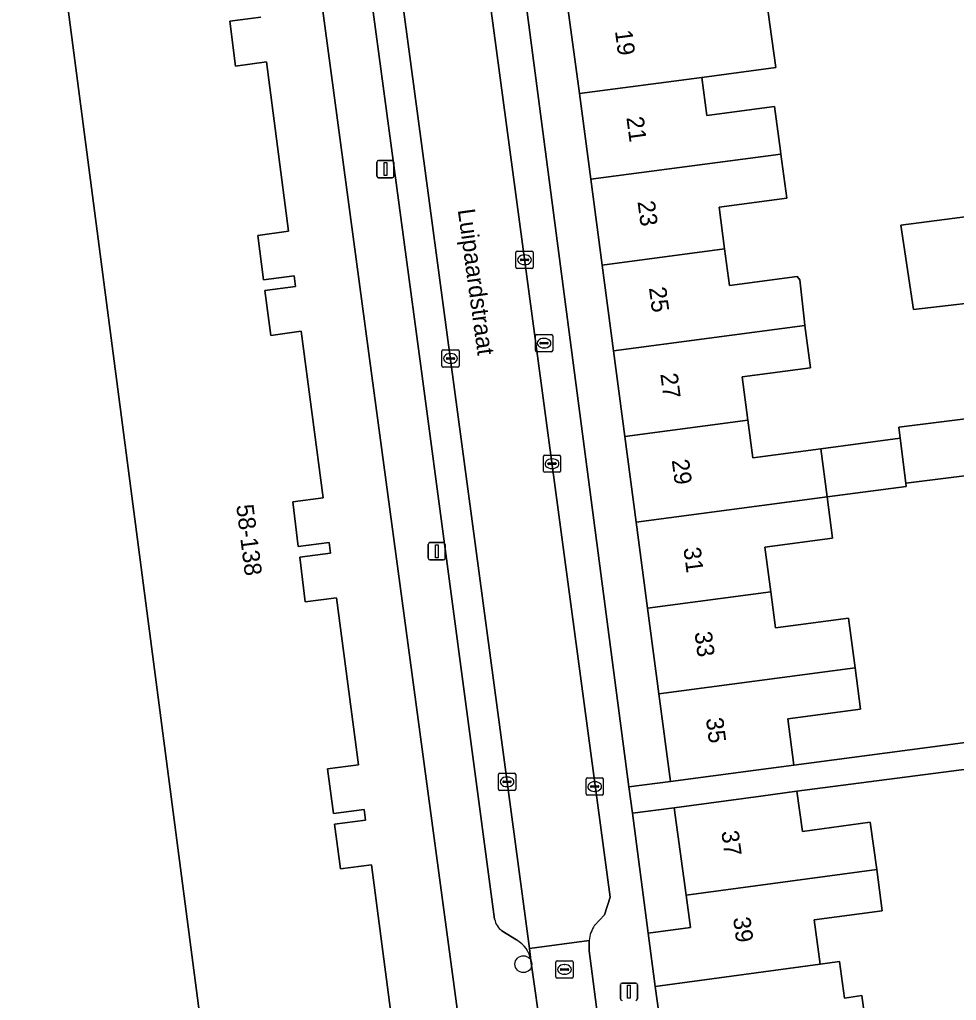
# Model space of a CAD drawing. Extents: x 163147 to 163550, y 380933 to 381639.
# Drawn here: x 163238 to 163292.3, y 381347.5 to 381404.3 of the extents above; entities that cross this region are included whole.
import ezdxf

# ---------------------------------------------------------------- set-up
doc = ezdxf.new("R2010")
doc.units = 0
for name, color, linetype in [('IMGEO_Boom', 7, 'Continuous'), ('IMGEO_Brandkraan', 7, 'Continuous'), ('IMGEO_Erf', 7, 'Continuous'), ('IMGEO_Kolk', 7, 'Continuous'), ('IMGEO_Lichtmast', 7, 'Continuous'), ('IMGEO_Openbare_ruimte_label', 7, 'Continuous'), ('IMGEO_Pand', 7, 'Continuous'), ('IMGEO_Pand_nummerreeks', 7, 'Continuous'), ('IMGEO_Parkeervlak_open', 7, 'Continuous'), ('IMGEO_Rijbaan_lokaal_open', 7, 'Continuous'), ('IMGEO_Rioolput', 7, 'Continuous'), ('IMGEO_Voetpad_open', 7, 'Continuous')]:
    doc.layers.add(name, color=color, linetype=linetype)

msp = doc.modelspace()

# ---------------------------------------------------------------- linework, layer by layer
at = {"layer": 'IMGEO_Boom'}
msp.add_circle((163267.173, 381349.55), 0.489, dxfattribs=at)
at = {"layer": 'IMGEO_Brandkraan'}
for p, q in [((163267.87, 381385.111), (163267.87, 381385.963)), ((163267.945, 381386.037), (163268.797, 381386.037)), ((163268.172, 381385.58), (163268.57, 381385.58)), ((163268.358, 381385.817), (163268.383, 381385.817)), ((163268.871, 381385.963), (163268.871, 381385.111)), ((163268.797, 381385.037), (163267.945, 381385.037)), ((163268.129, 381385.531), (163268.129, 381385.543)), ((163268.567, 381385.494), (163268.169, 381385.494)), ((163268.381, 381385.257), (163268.356, 381385.257)), ((163268.613, 381385.543), (163268.613, 381385.531))]:
    msp.add_line(p, q, dxfattribs=at)
for points in [[(163267.87, 381385.111), (163267.87, 381385.963)], [(163267.945, 381386.037), (163268.797, 381386.037)], [(163268.871, 381385.963), (163268.871, 381385.111)], [(163268.797, 381385.037), (163267.945, 381385.037)]]:
    msp.add_lwpolyline(points, dxfattribs=at)
for centre, radius, start, end in [((163267.947, 381385.961), 0.0765, 91.552, 178.448), ((163267.947, 381385.961), 0.0765, 91.552, 178.448), ((163268.169, 381385.54), 0.0403, 85.8775, 175.7526), ((163268.574, 381385.542), 0.0386, 1.7309, 96.639), ((163268.795, 381385.961), 0.0765, 1.552, 88.448), ((163268.795, 381385.961), 0.0765, 1.552, 88.448), ((163267.947, 381385.113), 0.0765, 181.552, 268.448), ((163267.947, 381385.113), 0.0765, 181.552, 268.448), ((163268.166, 381385.53), 0.0366, 178.938, 274.7102), ((163268.57, 381385.537), 0.043, 264.8664, 352.4533), ((163268.795, 381385.113), 0.0765, 271.552, 358.448), ((163268.795, 381385.113), 0.0765, 271.552, 358.448)]:
    msp.add_arc(centre, radius, start, end, dxfattribs=at)
for centre, major_axis, ratio, start_param, end_param in [((163268.357, 381385.537), (-0.387, 0.002), 0.722429, 4.712389, 7.853982), ((163268.382, 381385.537), (-0.39, 0.002), 0.717154, 1.570796, 4.712389)]:
    msp.add_ellipse(centre, major_axis=major_axis, ratio=ratio, start_param=start_param, end_param=end_param, dxfattribs=at)
at = {"layer": 'IMGEO_Erf'}
for points in [[(163258.396, 381383.641), (163252.391, 381428.393)], [(163252.191, 381317.758), (163237.977, 381426.449)], [(163281.123, 381406.472), (163281.461, 381404.01), (163281.805, 381401.507), (163277.511, 381400.939), (163277.804, 381398.725), (163281.735, 381399.245), (163282.075, 381396.675), (163282.099, 381396.491), (163282.438, 381393.93), (163278.521, 381393.411), (163278.839, 381391.004), (163279.119, 381388.888), (163283.042, 381389.406), (163283.191, 381389.213), (163283.465, 381386.779), (163283.493, 381386.565), (163283.819, 381384.103), (163279.858, 381383.578), (163280.19, 381381.072), (163280.477, 381378.902), (163284.411, 381379.423), (163289.013, 381380.032), (163288.934, 381380.676), (163298.051, 381381.801)], [(163251.949, 381404.42), (163250.155, 381404.191), (163250.492, 381401.595), (163252.287, 381401.834), (163253.556, 381392.027), (163251.775, 381391.782), (163252.113, 381389.216), (163253.887, 381389.43), (163253.974, 381388.821), (163252.185, 381388.581), (163252.534, 381385.988), (163254.304, 381386.23), (163255.572, 381376.574), (163253.807, 381376.341), (163254.127, 381373.759), (163255.91, 381373.989), (163255.989, 381373.372), (163254.221, 381373.131), (163254.536, 381370.54), (163256.334, 381370.781), (163257.61, 381361.111), (163255.818, 381360.88), (163256.174, 381358.286), (163257.95, 381358.52), (163258.021, 381357.904), (163256.227, 381357.665), (163256.576, 381355.081), (163258.365, 381355.311), (163259.629, 381345.718)], [(163295.137, 381388.107), (163289.793, 381387.487), (163289.04, 381392.382), (163294.56, 381393.085)], [(163270.661, 381292.68), (163258.396, 381383.641)], [(163298.452, 381378.559), (163289.334, 381377.434), (163289.359, 381377.231), (163284.781, 381376.625), (163285.098, 381374.23), (163281.166, 381373.71), (163281.507, 381371.137), (163281.783, 381369.049), (163286.009, 381369.608), (163286.397, 381366.729), (163286.719, 381364.334), (163282.493, 381363.775), (163282.849, 381361.084), (163301.697, 381363.577)], [(163301.955, 381362.021), (163283.031, 381359.58), (163283.348, 381357.25), (163287.276, 381357.784), (163287.649, 381355.043), (163287.974, 381352.65), (163284.035, 381352.115), (163284.382, 381349.56), (163285.487, 381349.71), (163285.775, 381347.591), (163286.781, 381347.728), (163287.166, 381344.897)]]:
    msp.add_lwpolyline(points, dxfattribs=at)
for points in [[(163271.074, 381395.032), (163270.417, 381400), (163269.759, 381404.968), (163269.086, 381410.056), (163266.729, 381409.746), (163273.289, 381359.821), (163275.691, 381360.137), (163275.018, 381365.223), (163274.361, 381370.191), (163273.703, 381375.159), (163273.046, 381380.127), (163272.389, 381385.095), (163271.731, 381390.063)], [(163275.912, 381358.613), (163273.489, 381358.295), (163274.402, 381351.348), (163276.854, 381351.681), (163276.6, 381353.547)]]:
    msp.add_lwpolyline(points, close=True, dxfattribs=at)
at = {"layer": 'IMGEO_Kolk'}
for p, q in [((163266.742, 381389.94), (163266.742, 381390.792)), ((163266.817, 381390.866), (163267.669, 381390.866)), ((163267.743, 381390.792), (163267.743, 381389.94)), ((163267.001, 381390.36), (163267.001, 381390.372)), ((163267.439, 381390.323), (163267.041, 381390.323)), ((163267.044, 381390.409), (163267.442, 381390.409)), ((163267.23, 381390.646), (163267.255, 381390.646)), ((163267.485, 381390.372), (163267.485, 381390.36)), ((163267.669, 381389.866), (163266.817, 381389.866)), ((163267.253, 381390.086), (163267.228, 381390.086)), ((163262.45, 381384.223), (163262.45, 381385.075)), ((163262.525, 381385.149), (163263.377, 381385.149)), ((163263.451, 381385.075), (163263.451, 381384.223)), ((163262.709, 381384.643), (163262.709, 381384.655)), ((163263.147, 381384.606), (163262.749, 381384.606)), ((163262.752, 381384.692), (163263.15, 381384.692)), ((163262.938, 381384.929), (163262.963, 381384.929)), ((163263.193, 381384.655), (163263.193, 381384.643)), ((163263.377, 381384.149), (163262.525, 381384.149)), ((163262.961, 381384.369), (163262.936, 381384.369)), ((163268.333, 381378.127), (163268.333, 381378.979)), ((163268.408, 381379.053), (163269.26, 381379.053)), ((163268.821, 381378.833), (163268.846, 381378.833)), ((163269.334, 381378.979), (163269.334, 381378.127)), ((163268.592, 381378.547), (163268.592, 381378.559)), ((163269.03, 381378.51), (163268.632, 381378.51)), ((163268.635, 381378.596), (163269.033, 381378.596)), ((163268.844, 381378.273), (163268.819, 381378.273)), ((163269.076, 381378.559), (163269.076, 381378.547)), ((163269.26, 381378.053), (163268.408, 381378.053)), ((163265.803, 381360.618), (163266.655, 381360.618)), ((163265.728, 381359.692), (163265.728, 381360.544)), ((163265.987, 381360.112), (163265.987, 381360.124)), ((163266.425, 381360.075), (163266.027, 381360.075)), ((163266.03, 381360.161), (163266.428, 381360.161)), ((163266.216, 381360.398), (163266.241, 381360.398)), ((163266.471, 381360.124), (163266.471, 381360.112)), ((163266.729, 381360.544), (163266.729, 381359.692)), ((163270.806, 381359.419), (163270.806, 381360.271)), ((163270.881, 381360.345), (163271.733, 381360.345)), ((163271.294, 381360.125), (163271.319, 381360.125)), ((163271.807, 381360.271), (163271.807, 381359.419)), ((163266.655, 381359.618), (163265.803, 381359.618)), ((163266.239, 381359.838), (163266.214, 381359.838)), ((163271.065, 381359.839), (163271.065, 381359.851)), ((163271.503, 381359.802), (163271.105, 381359.802)), ((163271.108, 381359.888), (163271.506, 381359.888)), ((163271.317, 381359.565), (163271.292, 381359.565)), ((163271.549, 381359.851), (163271.549, 381359.839)), ((163271.733, 381359.345), (163270.881, 381359.345))]:
    msp.add_line(p, q, dxfattribs=at)
for points in [[(163266.742, 381389.94), (163266.742, 381390.792)], [(163266.817, 381390.866), (163267.669, 381390.866)], [(163267.743, 381390.792), (163267.743, 381389.94)], [(163267.669, 381389.866), (163266.817, 381389.866)], [(163262.45, 381384.223), (163262.45, 381385.075)], [(163262.525, 381385.149), (163263.377, 381385.149)], [(163263.451, 381385.075), (163263.451, 381384.223)], [(163263.377, 381384.149), (163262.525, 381384.149)], [(163268.333, 381378.127), (163268.333, 381378.979)], [(163268.408, 381379.053), (163269.26, 381379.053)], [(163269.334, 381378.979), (163269.334, 381378.127)], [(163269.26, 381378.053), (163268.408, 381378.053)], [(163265.803, 381360.618), (163266.655, 381360.618)], [(163265.728, 381359.692), (163265.728, 381360.544)], [(163266.729, 381360.544), (163266.729, 381359.692)], [(163270.806, 381359.419), (163270.806, 381360.271)], [(163270.881, 381360.345), (163271.733, 381360.345)], [(163271.807, 381360.271), (163271.807, 381359.419)], [(163266.655, 381359.618), (163265.803, 381359.618)], [(163271.733, 381359.345), (163270.881, 381359.345)]]:
    msp.add_lwpolyline(points, dxfattribs=at)
for centre, radius, start, end in [((163266.819, 381390.79), 0.0765, 91.552, 178.448), ((163266.819, 381390.79), 0.0765, 91.552, 178.448), ((163267.667, 381390.79), 0.0765, 1.552, 88.448), ((163267.667, 381390.79), 0.0765, 1.552, 88.448), ((163267.041, 381390.369), 0.0403, 85.8775, 175.7526), ((163267.038, 381390.359), 0.0366, 178.938, 274.7102), ((163267.442, 381390.366), 0.043, 264.8664, 352.4533), ((163267.446, 381390.371), 0.0386, 1.7309, 96.639), ((163266.819, 381389.942), 0.0765, 181.552, 268.448), ((163266.819, 381389.942), 0.0765, 181.552, 268.448), ((163267.667, 381389.942), 0.0765, 271.552, 358.448), ((163267.667, 381389.942), 0.0765, 271.552, 358.448), ((163262.527, 381385.073), 0.0765, 91.552, 178.448), ((163262.527, 381385.073), 0.0765, 91.552, 178.448), ((163263.375, 381385.073), 0.0765, 1.552, 88.448), ((163263.375, 381385.073), 0.0765, 1.552, 88.448), ((163262.749, 381384.652), 0.0403, 85.8775, 175.7526), ((163262.746, 381384.642), 0.0366, 178.938, 274.7102), ((163263.15, 381384.649), 0.043, 264.8664, 352.4533), ((163263.154, 381384.654), 0.0386, 1.7309, 96.639), ((163262.527, 381384.225), 0.0765, 181.552, 268.448), ((163262.527, 381384.225), 0.0765, 181.552, 268.448), ((163263.375, 381384.225), 0.0765, 271.552, 358.448), ((163263.375, 381384.225), 0.0765, 271.552, 358.448), ((163268.41, 381378.977), 0.0765, 91.552, 178.448), ((163268.41, 381378.977), 0.0765, 91.552, 178.448), ((163269.258, 381378.977), 0.0765, 1.552, 88.448), ((163269.258, 381378.977), 0.0765, 1.552, 88.448), ((163268.632, 381378.556), 0.0403, 85.8775, 175.7526), ((163268.629, 381378.546), 0.0366, 178.938, 274.7102), ((163269.033, 381378.553), 0.043, 264.8664, 352.4533), ((163269.037, 381378.558), 0.0386, 1.7309, 96.639), ((163268.41, 381378.129), 0.0765, 181.552, 268.448), ((163268.41, 381378.129), 0.0765, 181.552, 268.448), ((163269.258, 381378.129), 0.0765, 271.552, 358.448), ((163269.258, 381378.129), 0.0765, 271.552, 358.448), ((163265.805, 381360.542), 0.0765, 91.552, 178.448), ((163265.805, 381360.542), 0.0765, 91.552, 178.448), ((163266.653, 381360.542), 0.0765, 1.552, 88.448), ((163266.653, 381360.542), 0.0765, 1.552, 88.448), ((163266.027, 381360.121), 0.0403, 85.8775, 175.7526), ((163266.024, 381360.111), 0.0366, 178.938, 274.7102), ((163266.428, 381360.118), 0.043, 264.8664, 352.4533), ((163266.432, 381360.123), 0.0386, 1.7309, 96.639), ((163270.883, 381360.269), 0.0765, 91.552, 178.448), ((163270.883, 381360.269), 0.0765, 91.552, 178.448), ((163271.731, 381360.269), 0.0765, 1.552, 88.448), ((163271.731, 381360.269), 0.0765, 1.552, 88.448), ((163265.805, 381359.694), 0.0765, 181.552, 268.448), ((163265.805, 381359.694), 0.0765, 181.552, 268.448), ((163266.653, 381359.694), 0.0765, 271.552, 358.448), ((163266.653, 381359.694), 0.0765, 271.552, 358.448), ((163271.105, 381359.848), 0.0403, 85.8775, 175.7526), ((163271.102, 381359.838), 0.0366, 178.938, 274.7102), ((163271.506, 381359.845), 0.043, 264.8664, 352.4533), ((163271.51, 381359.85), 0.0386, 1.7309, 96.639), ((163270.883, 381359.421), 0.0765, 181.552, 268.448), ((163270.883, 381359.421), 0.0765, 181.552, 268.448), ((163271.731, 381359.421), 0.0765, 271.552, 358.448), ((163271.731, 381359.421), 0.0765, 271.552, 358.448)]:
    msp.add_arc(centre, radius, start, end, dxfattribs=at)
for centre, major_axis, ratio, start_param, end_param in [((163267.229, 381390.366), (-0.387, 0.002), 0.722429, 4.712389, 7.853982), ((163267.254, 381390.366), (-0.39, 0.002), 0.717154, 1.570796, 4.712389), ((163262.937, 381384.649), (-0.387, 0.002), 0.722429, 4.712389, 7.853982), ((163262.962, 381384.649), (-0.39, 0.002), 0.717154, 1.570796, 4.712389), ((163268.82, 381378.553), (-0.387, 0.002), 0.722429, 4.712389, 7.853982), ((163268.845, 381378.553), (-0.39, 0.002), 0.717154, 1.570796, 4.712389), ((163266.215, 381360.118), (-0.387, 0.002), 0.722429, 4.712389, 7.853982), ((163266.24, 381360.118), (-0.39, 0.002), 0.717154, 1.570796, 4.712389), ((163271.293, 381359.845), (-0.387, 0.002), 0.722429, 4.712389, 7.853982), ((163271.318, 381359.845), (-0.39, 0.002), 0.717154, 1.570796, 4.712389)]:
    msp.add_ellipse(centre, major_axis=major_axis, ratio=ratio, start_param=start_param, end_param=end_param, dxfattribs=at)
at = {"layer": 'IMGEO_Lichtmast'}
for p, q in [((163258.685, 381395.223), (163258.685, 381396.023)), ((163258.685, 381396.023), (163258.685, 381395.223)), ((163258.785, 381396.123), (163259.575, 381396.123)), ((163259.575, 381396.123), (163258.785, 381396.123)), ((163259.675, 381396.023), (163259.675, 381395.223)), ((163259.675, 381395.223), (163259.675, 381396.023)), ((163259.575, 381395.123), (163258.785, 381395.123)), ((163258.785, 381395.123), (163259.575, 381395.123)), ((163261.658, 381373.079), (163261.658, 381373.879)), ((163261.658, 381373.879), (163261.658, 381373.079)), ((163261.758, 381373.979), (163262.548, 381373.979)), ((163262.548, 381373.979), (163261.758, 381373.979)), ((163262.648, 381373.879), (163262.648, 381373.079)), ((163262.648, 381373.079), (163262.648, 381373.879)), ((163262.548, 381372.979), (163261.758, 381372.979)), ((163261.758, 381372.979), (163262.548, 381372.979)), ((163272.793, 381347.554), (163272.793, 381348.354)), ((163272.793, 381348.354), (163272.793, 381347.554)), ((163272.893, 381348.454), (163273.683, 381348.454)), ((163273.683, 381348.454), (163272.893, 381348.454)), ((163273.783, 381348.354), (163273.783, 381347.554)), ((163273.783, 381347.554), (163273.783, 381348.354))]:
    msp.add_line(p, q, dxfattribs=at)
for points in [[(163259.105, 381395.998), (163259.255, 381395.998), (163259.255, 381395.248), (163259.105, 381395.248), (163259.105, 381395.998)], [(163262.078, 381373.854), (163262.228, 381373.854), (163262.228, 381373.104), (163262.078, 381373.104), (163262.078, 381373.854)], [(163273.213, 381348.329), (163273.363, 381348.329), (163273.363, 381347.579), (163273.213, 381347.579), (163273.213, 381348.329)]]:
    msp.add_lwpolyline(points, dxfattribs=at)
for centre, start, end in [((163258.785, 381396.023), 90, 180), ((163258.785, 381396.023), 90, 180), ((163259.575, 381396.023), 0, 90), ((163259.575, 381396.023), 360, 90), ((163258.785, 381395.223), 180, 270), ((163258.785, 381395.223), 180, 270), ((163259.575, 381395.223), 270, 0), ((163259.575, 381395.223), 270, 0), ((163261.758, 381373.879), 90, 180), ((163261.758, 381373.879), 90, 180), ((163262.548, 381373.879), 0, 90), ((163262.548, 381373.879), 360, 90), ((163261.758, 381373.079), 180, 270), ((163261.758, 381373.079), 180, 270), ((163262.548, 381373.079), 270, 0), ((163262.548, 381373.079), 270, 0), ((163272.893, 381348.354), 90, 180), ((163272.893, 381348.354), 90, 180), ((163273.683, 381348.354), 0, 90), ((163273.683, 381348.354), 360, 90), ((163272.893, 381347.554), 180, 270), ((163272.893, 381347.554), 180, 270), ((163273.683, 381347.554), 270, 0), ((163273.683, 381347.554), 270, 0)]:
    msp.add_arc(centre, 0.1, start, end, dxfattribs=at)
at = {"layer": 'IMGEO_Pand'}
for points in [[(163237.977, 381426.449), (163252.191, 381317.758)], [(163259.629, 381345.718), (163258.365, 381355.311), (163256.576, 381355.081), (163256.227, 381357.665), (163258.021, 381357.904), (163257.95, 381358.52), (163256.174, 381358.286), (163255.818, 381360.88), (163257.61, 381361.111), (163256.334, 381370.781), (163254.536, 381370.54), (163254.221, 381373.131), (163255.989, 381373.372), (163255.91, 381373.989), (163254.127, 381373.759), (163253.807, 381376.341), (163255.572, 381376.574), (163254.304, 381386.23), (163252.534, 381385.988), (163252.185, 381388.581), (163253.974, 381388.821), (163253.887, 381389.43), (163252.113, 381389.216), (163251.775, 381391.782), (163253.556, 381392.027), (163252.287, 381401.834), (163250.492, 381401.595), (163250.155, 381404.191), (163251.949, 381404.42)]]:
    msp.add_lwpolyline(points, dxfattribs=at)
for points in [[(163281.461, 381404.01), (163281.123, 381406.472), (163269.759, 381404.968), (163270.417, 381400), (163277.511, 381400.939), (163281.805, 381401.507)], [(163270.417, 381400), (163271.074, 381395.032), (163282.099, 381396.491), (163282.075, 381396.675), (163281.735, 381399.245), (163277.804, 381398.725), (163277.511, 381400.939)], [(163282.099, 381396.491), (163271.074, 381395.032), (163271.731, 381390.063), (163278.839, 381391.004), (163278.521, 381393.411), (163282.438, 381393.93)], [(163297.731, 381393.505), (163294.56, 381393.085), (163289.04, 381392.382), (163289.793, 381387.487), (163295.137, 381388.107), (163298.398, 381388.538)], [(163272.389, 381385.095), (163283.493, 381386.565), (163283.465, 381386.779), (163283.191, 381389.213), (163283.042, 381389.406), (163279.119, 381388.888), (163278.839, 381391.004), (163271.731, 381390.063)], [(163272.389, 381385.095), (163273.046, 381380.127), (163280.19, 381381.072), (163279.858, 381383.578), (163283.819, 381384.103), (163283.493, 381386.565)], [(163298.051, 381381.801), (163288.934, 381380.676), (163289.013, 381380.032), (163289.334, 381377.434), (163298.452, 381378.559)], [(163280.19, 381381.072), (163273.046, 381380.127), (163273.703, 381375.159), (163284.781, 381376.625), (163284.411, 381379.423), (163280.477, 381378.902)], [(163289.013, 381380.032), (163284.411, 381379.423), (163284.781, 381376.625), (163289.359, 381377.231), (163289.334, 381377.434)], [(163284.781, 381376.625), (163273.703, 381375.159), (163274.361, 381370.191), (163281.507, 381371.137), (163281.166, 381373.71), (163285.098, 381374.23)], [(163275.018, 381365.223), (163286.397, 381366.729), (163286.009, 381369.608), (163281.783, 381369.049), (163281.507, 381371.137), (163274.361, 381370.191)], [(163275.018, 381365.223), (163275.691, 381360.137), (163280.648, 381360.793), (163282.849, 381361.084), (163282.493, 381363.775), (163286.719, 381364.334), (163286.397, 381366.729)], [(163276.6, 381353.547), (163287.649, 381355.043), (163287.276, 381357.784), (163283.348, 381357.25), (163283.031, 381359.58), (163280.933, 381359.295), (163275.912, 381358.613)], [(163276.6, 381353.547), (163276.854, 381351.681), (163274.402, 381351.348), (163274.821, 381348.266), (163284.382, 381349.56), (163284.035, 381352.115), (163287.974, 381352.65), (163287.649, 381355.043)], [(163286.781, 381347.728), (163285.775, 381347.591), (163285.487, 381349.71), (163284.382, 381349.56), (163274.821, 381348.266), (163275.238, 381345.201), (163275.841, 381345.283), (163276.097, 381343.4), (163287.166, 381344.897)]]:
    msp.add_lwpolyline(points, close=True, dxfattribs=at)
at = {"layer": 'IMGEO_Parkeervlak_open'}
for points in [[(163267.615, 381349.759), (163267.521, 381350.462), (163258.589, 381417.14)], [(163257.164, 381414.367), (163261.263, 381383.916), (163265.506, 381352.152)], [(163265.92, 381351.494), (163266.773, 381350.959)]]:
    msp.add_lwpolyline(points, dxfattribs=at)
for centre, radius, start, end in [((163266.555, 381352.353), 1.068, 190.8342, 233.5203), ((163265.966, 381349.497), 1.67, 9.0145, 61.0976)]:
    msp.add_arc(centre, radius, start, end, dxfattribs=at)
at = {"layer": 'IMGEO_Rijbaan_lokaal_open'}
for points in [[(163261.955, 381417.539), (163258.589, 381417.14), (163267.521, 381350.462), (163270.978, 381350.93)], [(163271.298, 381351.803), (163271.867, 381352.413), (163272.206, 381353.444), (163263.928, 381415.028)]]:
    msp.add_lwpolyline(points, dxfattribs=at)
msp.add_lwpolyline([(163267.615, 381349.759), (163268.239, 381345.283), (163271.587, 381345.735), (163270.98, 381350.323), (163270.978, 381350.93), (163267.521, 381350.462)], close=True, dxfattribs=at)
msp.add_arc((163273.138, 381350.634), 2.18, 147.5554, 172.1836, dxfattribs=at)
at = {"layer": 'IMGEO_Rioolput'}
for p, q in [((163269.059, 381348.82), (163269.059, 381349.672)), ((163269.134, 381349.746), (163269.986, 381349.746)), ((163269.318, 381349.24), (163269.318, 381349.252)), ((163269.756, 381349.203), (163269.358, 381349.203)), ((163269.361, 381349.289), (163269.759, 381349.289)), ((163269.547, 381349.526), (163269.572, 381349.526)), ((163269.802, 381349.252), (163269.802, 381349.24)), ((163270.06, 381349.672), (163270.06, 381348.82)), ((163269.986, 381348.746), (163269.134, 381348.746)), ((163269.57, 381348.966), (163269.545, 381348.966))]:
    msp.add_line(p, q, dxfattribs=at)
for points in [[(163269.059, 381348.82), (163269.059, 381349.672)], [(163269.134, 381349.746), (163269.986, 381349.746)], [(163270.06, 381349.672), (163270.06, 381348.82)], [(163269.986, 381348.746), (163269.134, 381348.746)]]:
    msp.add_lwpolyline(points, dxfattribs=at)
for centre, radius, start, end in [((163269.136, 381349.67), 0.0765, 91.552, 178.448), ((163269.136, 381349.67), 0.0765, 91.552, 178.448), ((163269.358, 381349.249), 0.0403, 85.8775, 175.7526), ((163269.355, 381349.239), 0.0366, 178.938, 274.7102), ((163269.759, 381349.246), 0.043, 264.8664, 352.4533), ((163269.763, 381349.251), 0.0386, 1.7309, 96.639), ((163269.984, 381349.67), 0.0765, 1.552, 88.448), ((163269.984, 381349.67), 0.0765, 1.552, 88.448), ((163269.136, 381348.822), 0.0765, 181.552, 268.448), ((163269.136, 381348.822), 0.0765, 181.552, 268.448), ((163269.984, 381348.822), 0.0765, 271.552, 358.448), ((163269.984, 381348.822), 0.0765, 271.552, 358.448)]:
    msp.add_arc(centre, radius, start, end, dxfattribs=at)
for centre, major_axis, ratio, start_param, end_param in [((163269.546, 381349.246), (-0.387, 0.002), 0.722429, 4.712389, 7.853982), ((163269.571, 381349.246), (-0.39, 0.002), 0.717154, 1.570796, 4.712389)]:
    msp.add_ellipse(centre, major_axis=major_axis, ratio=ratio, start_param=start_param, end_param=end_param, dxfattribs=at)
at = {"layer": 'IMGEO_Voetpad_open'}
for points in [[(163253.303, 381443.603), (163250.513, 381464.074), (163247.511, 381464.766), (163252.186, 381429.92), (163252.391, 381428.393), (163258.396, 381383.641), (163270.661, 381292.68), (163273.542, 381295.213)], [(163263.928, 381415.028), (163272.206, 381353.444), (163271.867, 381352.413), (163271.298, 381351.803)], [(163265.506, 381352.152), (163261.263, 381383.916), (163257.164, 381414.367)], [(163276.308, 381322.547), (163279.114, 381301.489), (163279.091, 381300.445), (163278.166, 381298.487), (163278.321, 381296.695), (163281.834, 381297.272), (163278.979, 381317.134), (163278.81, 381318.468), (163277.926, 381325.426), (163277.512, 381328.471), (163277.083, 381331.631), (163277.685, 381331.713), (163277.442, 381333.502), (163276.77, 381338.45), (163276.097, 381343.4), (163275.841, 381345.283), (163275.238, 381345.201), (163274.821, 381348.266), (163274.402, 381351.348), (163273.489, 381358.295), (163273.289, 381359.821), (163266.729, 381409.746)], [(163301.697, 381363.577), (163282.849, 381361.084), (163280.648, 381360.793), (163275.691, 381360.137), (163273.289, 381359.821), (163273.489, 381358.295), (163275.912, 381358.613), (163280.933, 381359.295), (163283.031, 381359.58), (163301.955, 381362.021)], [(163266.773, 381350.959), (163265.92, 381351.494)], [(163270.978, 381350.93), (163270.98, 381350.323), (163271.587, 381345.735), (163271.653, 381345.233)], [(163268.295, 381344.88), (163268.239, 381345.283), (163267.615, 381349.759)]]:
    msp.add_lwpolyline(points, dxfattribs=at)
for centre, radius, start, end in [((163266.555, 381352.353), 1.068, 190.8342, 233.5203), ((163273.138, 381350.634), 2.18, 147.5554, 172.1836), ((163265.966, 381349.497), 1.67, 9.0145, 61.0976)]:
    msp.add_arc(centre, radius, start, end, dxfattribs=at)

# ---------------------------------------------------------------- texts
at = {"layer": 'IMGEO_Openbare_ruimte_label'}
msp.add_text('Luipaardstraat', height=1, rotation=277.8142, dxfattribs=at).set_placement((163263.367, 381393.26))
at = {"layer": 'IMGEO_Pand_nummerreeks'}
for s, rotation, p in [('19', 277.5399, (163272.479, 381403.629)), ('21', 277.5373, (163273.142, 381398.614)), ('23', 277.5373, (163273.788, 381393.734)), ('25', 277.5373, (163274.448, 381388.742)), ('27', 277.5373, (163275.109, 381383.75)), ('29', 277.5373, (163275.769, 381378.758)), ('58-138', 277.1618, (163250.527, 381376.14)), ('31', 277.5373, (163276.445, 381373.654)), ('33', 277.5373, (163277.09, 381368.774)), ('35', 277.5373, (163277.751, 381363.782)), ('37', 277.7386, (163278.643, 381357.238)), ('39', 277.7386, (163279.323, 381352.23))]:
    msp.add_text(s, height=1, rotation=rotation, dxfattribs=at).set_placement(p)

doc.saveas('drawing.dxf')
